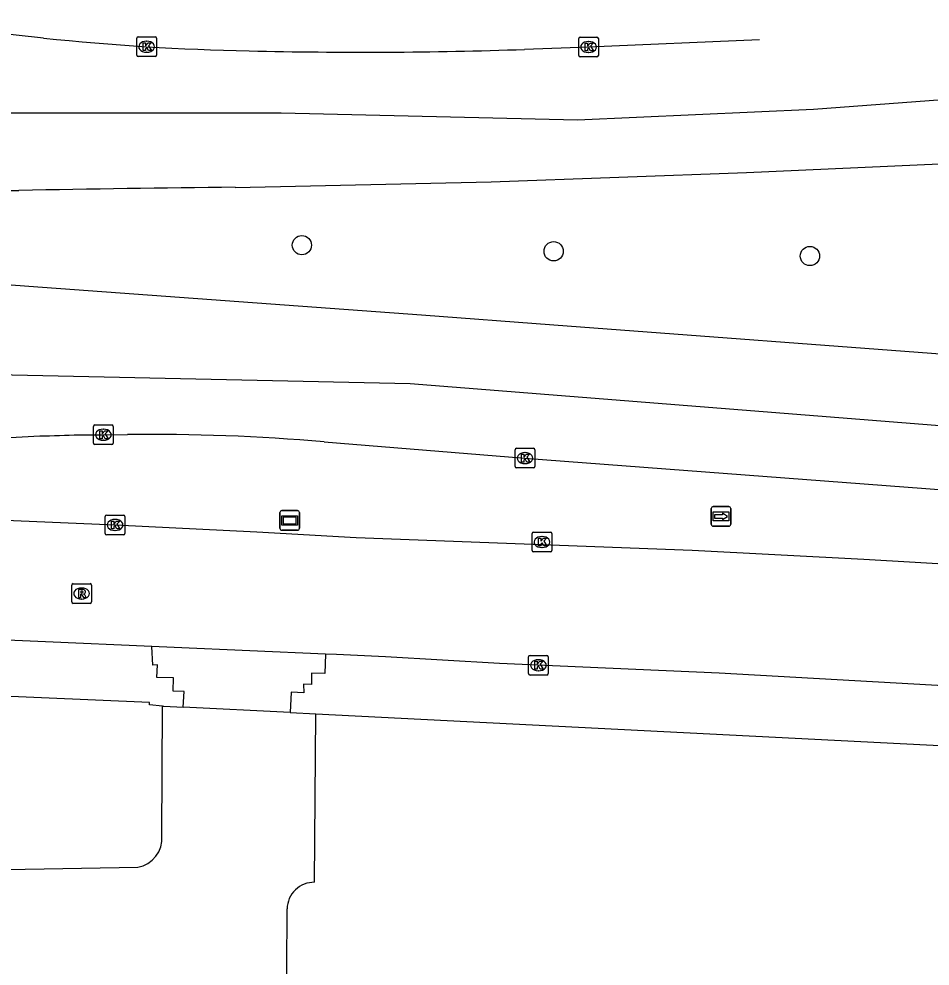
# Model space of a CAD drawing. Extents: x 161243 to 161752, y 384138 to 384885.
# Drawn here: x 161483.86 to 161530.14, y 384833.85 to 384881.95 of the extents above; entities that cross this region are included whole.
import ezdxf

# ---------------------------------------------------------------- set-up
doc = ezdxf.new("R2010")
doc.units = 0
for name, color, linetype in [('IMGEO_Boom', 7, 'Continuous'), ('IMGEO_Kolk', 7, 'Continuous'), ('IMGEO_Rijbaan_lokaal_open', 7, 'Continuous'), ('IMGEO_Rijbaan_regionaal_gesloten', 7, 'Continuous'), ('IMGEO_Rioolput', 7, 'Continuous'), ('IMGEO_Verklikker', 7, 'Continuous'), ('IMGEO_Voetpad_open', 7, 'Continuous'), ('IMGEO_Wegwijzer', 7, 'Continuous')]:
    doc.layers.add(name, color=color, linetype=linetype)

msp = doc.modelspace()

# ---------------------------------------------------------------- linework, layer by layer
at = {"layer": 'IMGEO_Boom'}
for centre in [(161498.235, 384870.459), (161511.022, 384870.149), (161524.039, 384869.908)]:
    msp.add_circle(centre, 0.489, dxfattribs=at)
at = {"layer": 'IMGEO_Kolk'}
for p, q in [((161489.924, 384881.037), (161490.776, 384881.037)), ((161512.37, 384881.022), (161513.222, 384881.022)), ((161489.849, 384880.111), (161489.849, 384880.963)), ((161490.337, 384880.817), (161490.362, 384880.817)), ((161490.85, 384880.963), (161490.85, 384880.111)), ((161512.295, 384880.096), (161512.295, 384880.948)), ((161512.783, 384880.802), (161512.808, 384880.802)), ((161513.296, 384880.948), (161513.296, 384880.096)), ((161490.776, 384880.037), (161489.924, 384880.037)), ((161490.36, 384880.257), (161490.335, 384880.257)), ((161513.222, 384880.022), (161512.37, 384880.022)), ((161512.806, 384880.242), (161512.781, 384880.242)), ((161487.652, 384860.407), (161487.652, 384861.259)), ((161487.727, 384861.333), (161488.579, 384861.333)), ((161488.653, 384861.259), (161488.653, 384860.407)), ((161488.14, 384861.113), (161488.165, 384861.113)), ((161488.579, 384860.333), (161487.727, 384860.333)), ((161488.163, 384860.553), (161488.138, 384860.553)), ((161509.066, 384859.22), (161509.066, 384860.072)), ((161509.141, 384860.146), (161509.993, 384860.146)), ((161509.554, 384859.926), (161509.579, 384859.926)), ((161510.067, 384860.072), (161510.067, 384859.22)), ((161509.577, 384859.366), (161509.552, 384859.366)), ((161509.993, 384859.146), (161509.141, 384859.146)), ((161488.246, 384855.826), (161488.246, 384856.678)), ((161488.321, 384856.752), (161489.173, 384856.752)), ((161488.734, 384856.532), (161488.759, 384856.532)), ((161489.247, 384856.678), (161489.247, 384855.826)), ((161488.757, 384855.972), (161488.732, 384855.972)), ((161489.173, 384855.752), (161488.321, 384855.752)), ((161509.928, 384854.961), (161509.928, 384855.813)), ((161510.003, 384855.887), (161510.855, 384855.887)), ((161510.416, 384855.667), (161510.441, 384855.667)), ((161510.929, 384855.813), (161510.929, 384854.961)), ((161510.439, 384855.107), (161510.414, 384855.107)), ((161510.855, 384854.887), (161510.003, 384854.887)), ((161509.747, 384848.703), (161509.747, 384849.555)), ((161509.822, 384849.629), (161510.674, 384849.629)), ((161510.235, 384849.409), (161510.26, 384849.409)), ((161510.748, 384849.555), (161510.748, 384848.703)), ((161510.258, 384848.849), (161510.233, 384848.849)), ((161510.674, 384848.629), (161509.822, 384848.629))]:
    msp.add_line(p, q, dxfattribs=at)
for points in [[(161489.924, 384881.037), (161490.776, 384881.037)], [(161512.37, 384881.022), (161513.222, 384881.022)], [(161489.849, 384880.111), (161489.849, 384880.963)], [(161490.17, 384880.737), (161490.293, 384880.737), (161490.293, 384880.586), (161490.423, 384880.737), (161490.587, 384880.737), (161490.441, 384880.586), (161490.594, 384880.337), (161490.442, 384880.337), (161490.357, 384880.501), (161490.293, 384880.434), (161490.293, 384880.337), (161490.17, 384880.337), (161490.17, 384880.737)], [(161490.85, 384880.963), (161490.85, 384880.111)], [(161512.295, 384880.096), (161512.295, 384880.948)], [(161512.616, 384880.722), (161512.739, 384880.722), (161512.739, 384880.571), (161512.869, 384880.722), (161513.033, 384880.722), (161512.887, 384880.571), (161513.04, 384880.322), (161512.888, 384880.322), (161512.803, 384880.486), (161512.739, 384880.419), (161512.739, 384880.322), (161512.616, 384880.322), (161512.616, 384880.722)], [(161513.296, 384880.948), (161513.296, 384880.096)], [(161490.776, 384880.037), (161489.924, 384880.037)], [(161513.222, 384880.022), (161512.37, 384880.022)], [(161487.652, 384860.407), (161487.652, 384861.259)], [(161487.727, 384861.333), (161488.579, 384861.333)], [(161488.653, 384861.259), (161488.653, 384860.407)], [(161487.973, 384861.033), (161488.096, 384861.033), (161488.096, 384860.882), (161488.226, 384861.033), (161488.39, 384861.033), (161488.244, 384860.882), (161488.397, 384860.633), (161488.245, 384860.633), (161488.16, 384860.797), (161488.096, 384860.73), (161488.096, 384860.633), (161487.973, 384860.633), (161487.973, 384861.033)], [(161488.579, 384860.333), (161487.727, 384860.333)], [(161509.066, 384859.22), (161509.066, 384860.072)], [(161509.141, 384860.146), (161509.993, 384860.146)], [(161509.387, 384859.846), (161509.51, 384859.846), (161509.51, 384859.695), (161509.64, 384859.846), (161509.804, 384859.846), (161509.658, 384859.695), (161509.811, 384859.446), (161509.659, 384859.446), (161509.574, 384859.61), (161509.51, 384859.543), (161509.51, 384859.446), (161509.387, 384859.446), (161509.387, 384859.846)], [(161510.067, 384860.072), (161510.067, 384859.22)], [(161509.993, 384859.146), (161509.141, 384859.146)], [(161488.246, 384855.826), (161488.246, 384856.678)], [(161488.321, 384856.752), (161489.173, 384856.752)], [(161488.567, 384856.452), (161488.69, 384856.452), (161488.69, 384856.301), (161488.82, 384856.452), (161488.984, 384856.452), (161488.838, 384856.301), (161488.991, 384856.052), (161488.839, 384856.052), (161488.754, 384856.216), (161488.69, 384856.149), (161488.69, 384856.052), (161488.567, 384856.052), (161488.567, 384856.452)], [(161489.247, 384856.678), (161489.247, 384855.826)], [(161489.173, 384855.752), (161488.321, 384855.752)], [(161509.928, 384854.961), (161509.928, 384855.813)], [(161510.003, 384855.887), (161510.855, 384855.887)], [(161510.249, 384855.587), (161510.372, 384855.587), (161510.372, 384855.436), (161510.502, 384855.587), (161510.666, 384855.587), (161510.52, 384855.436), (161510.673, 384855.187), (161510.521, 384855.187), (161510.436, 384855.351), (161510.372, 384855.284), (161510.372, 384855.187), (161510.249, 384855.187), (161510.249, 384855.587)], [(161510.929, 384855.813), (161510.929, 384854.961)], [(161510.855, 384854.887), (161510.003, 384854.887)], [(161509.747, 384848.703), (161509.747, 384849.555)], [(161509.822, 384849.629), (161510.674, 384849.629)], [(161510.068, 384849.329), (161510.191, 384849.329), (161510.191, 384849.178), (161510.321, 384849.329), (161510.485, 384849.329), (161510.339, 384849.178), (161510.492, 384848.929), (161510.34, 384848.929), (161510.255, 384849.093), (161510.191, 384849.026), (161510.191, 384848.929), (161510.068, 384848.929), (161510.068, 384849.329)], [(161510.748, 384849.555), (161510.748, 384848.703)], [(161510.674, 384848.629), (161509.822, 384848.629)]]:
    msp.add_lwpolyline(points, dxfattribs=at)
for centre, start, end in [((161489.926, 384880.961), 91.552, 178.448), ((161489.926, 384880.961), 91.552, 178.448), ((161490.774, 384880.961), 1.552, 88.448), ((161490.774, 384880.961), 1.552, 88.448), ((161512.372, 384880.946), 91.552, 178.448), ((161512.372, 384880.946), 91.552, 178.448), ((161513.22, 384880.946), 1.552, 88.448), ((161513.22, 384880.946), 1.552, 88.448), ((161489.926, 384880.113), 181.552, 268.448), ((161489.926, 384880.113), 181.552, 268.448), ((161490.774, 384880.113), 271.552, 358.448), ((161490.774, 384880.113), 271.552, 358.448), ((161512.372, 384880.098), 181.552, 268.448), ((161512.372, 384880.098), 181.552, 268.448), ((161513.22, 384880.098), 271.552, 358.448), ((161513.22, 384880.098), 271.552, 358.448), ((161487.729, 384861.257), 91.552, 178.448), ((161487.729, 384861.257), 91.552, 178.448), ((161488.577, 384861.257), 1.552, 88.448), ((161488.577, 384861.257), 1.552, 88.448), ((161487.729, 384860.409), 181.552, 268.448), ((161487.729, 384860.409), 181.552, 268.448), ((161488.577, 384860.409), 271.552, 358.448), ((161488.577, 384860.409), 271.552, 358.448), ((161509.143, 384860.07), 91.552, 178.448), ((161509.143, 384860.07), 91.552, 178.448), ((161509.991, 384860.07), 1.552, 88.448), ((161509.991, 384860.07), 1.552, 88.448), ((161509.143, 384859.222), 181.552, 268.448), ((161509.143, 384859.222), 181.552, 268.448), ((161509.991, 384859.222), 271.552, 358.448), ((161509.991, 384859.222), 271.552, 358.448), ((161488.323, 384856.676), 91.552, 178.448), ((161488.323, 384856.676), 91.552, 178.448), ((161489.171, 384856.676), 1.552, 88.448), ((161489.171, 384856.676), 1.552, 88.448), ((161488.323, 384855.828), 181.552, 268.448), ((161488.323, 384855.828), 181.552, 268.448), ((161489.171, 384855.828), 271.552, 358.448), ((161489.171, 384855.828), 271.552, 358.448), ((161510.005, 384855.811), 91.552, 178.448), ((161510.005, 384855.811), 91.552, 178.448), ((161510.853, 384855.811), 1.552, 88.448), ((161510.853, 384855.811), 1.552, 88.448), ((161510.005, 384854.963), 181.552, 268.448), ((161510.005, 384854.963), 181.552, 268.448), ((161510.853, 384854.963), 271.552, 358.448), ((161510.853, 384854.963), 271.552, 358.448), ((161509.824, 384849.553), 91.552, 178.448), ((161509.824, 384849.553), 91.552, 178.448), ((161510.672, 384849.553), 1.552, 88.448), ((161510.672, 384849.553), 1.552, 88.448), ((161509.824, 384848.705), 181.552, 268.448), ((161509.824, 384848.705), 181.552, 268.448), ((161510.672, 384848.705), 271.552, 358.448), ((161510.672, 384848.705), 271.552, 358.448)]:
    msp.add_arc(centre, 0.0765, start, end, dxfattribs=at)
for centre, major_axis, ratio, start_param, end_param in [((161490.336, 384880.537), (-0.387, 0.002), 0.722429, 4.712389, 7.853982), ((161490.361, 384880.537), (-0.39, 0.002), 0.717154, 1.570796, 4.712389), ((161512.782, 384880.522), (-0.387, 0.002), 0.722429, 4.712389, 7.853982), ((161512.807, 384880.522), (-0.39, 0.002), 0.717154, 1.570796, 4.712389), ((161488.139, 384860.833), (-0.387, 0.002), 0.722429, 4.712389, 7.853982), ((161488.164, 384860.833), (-0.39, 0.002), 0.717154, 1.570796, 4.712389), ((161509.553, 384859.646), (-0.387, 0.002), 0.722429, 4.712389, 7.853982), ((161509.578, 384859.646), (-0.39, 0.002), 0.717154, 1.570796, 4.712389), ((161488.733, 384856.252), (-0.387, 0.002), 0.722429, 4.712389, 7.853982), ((161488.758, 384856.252), (-0.39, 0.002), 0.717154, 1.570796, 4.712389), ((161510.415, 384855.387), (-0.387, 0.002), 0.722429, 4.712389, 7.853982), ((161510.44, 384855.387), (-0.39, 0.002), 0.717154, 1.570796, 4.712389), ((161510.234, 384849.129), (-0.387, 0.002), 0.722429, 4.712389, 7.853982), ((161510.259, 384849.129), (-0.39, 0.002), 0.717154, 1.570796, 4.712389)]:
    msp.add_ellipse(centre, major_axis=major_axis, ratio=ratio, start_param=start_param, end_param=end_param, dxfattribs=at)
at = {"layer": 'IMGEO_Rijbaan_lokaal_open'}
for points in [[(161432.691, 384858.617), (161443.897, 384858.139), (161457.123, 384857.598), (161464.496, 384857.284), (161488.747, 384856.252), (161495.954, 384855.908), (161500.984, 384855.619), (161518.06, 384854.968), (161526.784, 384854.51), (161537.21, 384853.901), (161547.23, 384853.329), (161548.117, 384853.276), (161561.161, 384852.491), (161573.48, 384851.691), (161576.121, 384851.539), (161583.525, 384850.98), (161591.436, 384850.345), (161599.97, 384849.634), (161609.304, 384848.897), (161621.915, 384847.716), (161637.662, 384846.256), (161645.218, 384845.76), (161654.603, 384845.532), (161661.029, 384846.084)], [(161490.609, 384850.075), (161485.218, 384850.311), (161442.773, 384852.167)], [(161499.426, 384849.695), (161491.746, 384850.025), (161490.609, 384850.075)], [(161632.436, 384840.682), (161616.429, 384842.146), (161606.018, 384843.165), (161590.517, 384844.456), (161575.357, 384845.656), (161562.667, 384846.361), (161549.947, 384847.125), (161547.823, 384847.234), (161541.147, 384847.577), (161535.307, 384847.835), (161519.427, 384848.731), (161508.267, 384849.216), (161502.488, 384849.552), (161500, 384849.668), (161499.426, 384849.695)], [(161491.122, 384840.461), (161491.151, 384847.055)], [(161491.151, 384847.055), (161491.226, 384847.048), (161492.208, 384846.998)], [(161497.648, 384846.723), (161492.208, 384846.998)], [(161497.648, 384846.723), (161498.947, 384846.657)], [(161498.884, 384838.108), (161498.947, 384846.657)], [(161437.798, 384838.562), (161483.23, 384838.753), (161489.898, 384838.873)], [(161492.216, 384830.699), (161497.45, 384830.604), (161497.486, 384836.758)]]:
    msp.add_lwpolyline(points, dxfattribs=at)
for centre, radius, start, end in [((161489.647, 384840.332), 1.48, 279.7474, 5.0039), ((161498.851, 384836.743), 1.365, 88.6084, 179.3902)]:
    msp.add_arc(centre, radius, start, end, dxfattribs=at)
at = {"layer": 'IMGEO_Rijbaan_regionaal_gesloten'}
for points in [[(161485.117, 384880.976), (161476.159, 384881.947)], [(161521.484, 384880.889), (161512.796, 384880.522), (161509.549, 384880.4)], [(161563.138, 384878.938), (161543.2, 384878.777), (161524.222, 384877.345), (161512.226, 384876.808), (161497.186, 384877.166), (161481.609, 384877.166), (161467.536, 384877.915), (161467.518, 384877.993)], [(161494.845, 384873.396), (161507.854, 384873.67), (161520.825, 384874.142), (161553.985, 384875.638), (161554.741, 384875.672)], [(161483.325, 384873.239), (161483.864, 384873.24)], [(161571.148, 384861.746), (161551.158, 384863.399), (161532.245, 384864.805), (161511.027, 384866.396), (161504.31, 384866.9), (161484.365, 384868.354), (161483.247, 384868.441)], [(161720.414, 384842.06), (161663.633, 384849.838), (161597.297, 384856.281), (161568.402, 384858.295), (161503.74, 384863.414), (161467.959, 384864.205)], [(161486.92, 384860.836), (161488.153, 384860.833), (161489.372, 384860.843)], [(161478.908, 384860.446), (161484.923, 384860.77)], [(161499.371, 384860.47), (161509.567, 384859.646), (161533.955, 384857.791), (161551.373, 384856.478), (161569.508, 384855.04), (161570.742, 384854.936), (161572.993, 384854.851), (161590.878, 384853.444), (161606.841, 384852.059), (161622.232, 384850.751), (161627.655, 384850.205), (161638.043, 384849.1), (161645.472, 384848.465), (161650.082, 384848.059), (161654.755, 384847.767), (161654.704, 384847.64), (161659.708, 384847.081), (161661.029, 384846.96)]]:
    msp.add_lwpolyline(points, dxfattribs=at)
for centre, radius, start, end in [((161497.812, 385000.891), 120.585, 263.95695, 268.92865), ((161501.307, 385119.143), 238.885, 268.62069, 271.97715), ((161507.893, 383568.383), 1305.079, 90.57284, 91.054979), ((161483.526, 384933.289), 72.532, 271.1037, 272.68212), ((161490.644, 384760.723), 100.128, 84.99963, 90.72766)]:
    msp.add_arc(centre, radius, start, end, dxfattribs=at)
at = {"layer": 'IMGEO_Rioolput'}
for p, q in [((161486.547, 384852.345), (161486.547, 384853.197)), ((161486.622, 384853.271), (161487.474, 384853.271)), ((161487.548, 384853.197), (161487.548, 384852.345)), ((161487.035, 384853.051), (161487.06, 384853.051)), ((161487.474, 384852.271), (161486.622, 384852.271)), ((161487.058, 384852.491), (161487.033, 384852.491))]:
    msp.add_line(p, q, dxfattribs=at)
for points in [[(161486.547, 384852.345), (161486.547, 384853.197)], [(161486.622, 384853.271), (161487.474, 384853.271)], [(161487.548, 384853.197), (161487.548, 384852.345)], [(161487.136, 384852.969), (161486.884, 384852.971), (161486.884, 384852.571)], [(161486.884, 384852.571), (161487.008, 384852.571), (161487.008, 384852.733), (161487.019, 384852.733)], [(161487.062, 384852.89), (161487.008, 384852.89), (161487.008, 384852.809)], [(161487.008, 384852.809), (161487.06, 384852.809)], [(161487.066, 384852.704), (161487.137, 384852.571), (161487.277, 384852.571), (161487.212, 384852.697)], [(161487.474, 384852.271), (161486.622, 384852.271)]]:
    msp.add_lwpolyline(points, dxfattribs=at)
for centre, radius, start, end in [((161486.624, 384853.195), 0.0765, 91.552, 178.448), ((161486.624, 384853.195), 0.0765, 91.552, 178.448), ((161487.472, 384853.195), 0.0765, 1.552, 88.448), ((161487.472, 384853.195), 0.0765, 1.552, 88.448), ((161487.018, 384852.68), 0.0533, 26.0293, 88.6989), ((161487.044, 384852.998), 0.19, 274.7715, 282.9687), ((161487.068, 384852.794), 0.0964, 77.0061, 93.1865), ((161487.082, 384852.851), 0.0378, 276.6634, 79.6772), ((161487.135, 384852.859), 0.109, 350.3612, 89.416), ((161487.133, 384852.859), 0.112, 277.5842, 350.9817), ((161487.117, 384852.644), 0.108, 29.5134, 73.7905), ((161486.624, 384852.347), 0.0765, 181.552, 268.448), ((161486.624, 384852.347), 0.0765, 181.552, 268.448), ((161487.472, 384852.347), 0.0765, 271.552, 358.448), ((161487.472, 384852.347), 0.0765, 271.552, 358.448)]:
    msp.add_arc(centre, radius, start, end, dxfattribs=at)
for centre, major_axis, ratio, start_param, end_param in [((161487.034, 384852.771), (-0.387, 0.002), 0.722429, 4.712389, 7.853982), ((161487.059, 384852.771), (-0.39, 0.002), 0.717154, 1.570796, 4.712389)]:
    msp.add_ellipse(centre, major_axis=major_axis, ratio=ratio, start_param=start_param, end_param=end_param, dxfattribs=at)
at = {"layer": 'IMGEO_Verklikker'}
for p, q in [((161497.22, 384856.982), (161498.01, 384856.982)), ((161498.01, 384856.982), (161497.22, 384856.982)), ((161497.12, 384856.082), (161497.12, 384856.882)), ((161497.12, 384856.882), (161497.12, 384856.082)), ((161498.11, 384856.882), (161498.11, 384856.082)), ((161498.11, 384856.082), (161498.11, 384856.882)), ((161498.01, 384855.982), (161497.22, 384855.982)), ((161497.22, 384855.982), (161498.01, 384855.982))]:
    msp.add_line(p, q, dxfattribs=at)
for points in [[(161497.221, 384856.714), (161498.009, 384856.714), (161498.009, 384856.25), (161497.221, 384856.25), (161497.221, 384856.714)], [(161497.286, 384856.649), (161497.286, 384856.315), (161497.944, 384856.315), (161497.944, 384856.649), (161497.286, 384856.649)]]:
    msp.add_lwpolyline(points, dxfattribs=at)
for centre, start, end in [((161497.22, 384856.882), 90, 180), ((161497.22, 384856.882), 90, 180), ((161498.01, 384856.882), 0, 90), ((161498.01, 384856.882), 360, 90), ((161497.22, 384856.082), 180, 270), ((161497.22, 384856.082), 180, 270), ((161498.01, 384856.082), 270, 0), ((161498.01, 384856.082), 270, 0)]:
    msp.add_arc(centre, 0.1, start, end, dxfattribs=at)
at = {"layer": 'IMGEO_Voetpad_open'}
for points in [[(161492.208, 384846.998), (161492.248, 384847.791), (161491.69, 384847.81), (161491.713, 384848.496), (161490.863, 384848.507), (161490.895, 384849.144), (161490.657, 384849.14), (161490.609, 384850.075)], [(161491.151, 384847.055), (161490.498, 384847.117), (161490.499, 384847.234), (161442.678, 384849.301)], [(161499.426, 384849.695), (161499.409, 384848.714), (161498.725, 384848.73), (161498.725, 384848.157), (161498.311, 384848.173), (161498.331, 384847.731), (161497.691, 384847.759), (161497.648, 384846.723)], [(161498.947, 384846.657), (161547.634, 384844.19), (161547.675, 384844.188), (161575.224, 384842.605), (161630.585, 384837.825), (161632.138, 384837.674)]]:
    msp.add_lwpolyline(points, dxfattribs=at)
at = {"layer": 'IMGEO_Wegwijzer'}
for p, q in [((161519.026, 384856.289), (161519.026, 384857.089)), ((161519.026, 384857.089), (161519.026, 384856.289)), ((161519.126, 384857.189), (161519.916, 384857.189)), ((161519.916, 384857.189), (161519.126, 384857.189)), ((161520.016, 384857.089), (161520.016, 384856.289)), ((161520.016, 384856.289), (161520.016, 384857.089)), ((161519.916, 384856.189), (161519.126, 384856.189)), ((161519.126, 384856.189), (161519.916, 384856.189))]:
    msp.add_line(p, q, dxfattribs=at)
for points in [[(161519.127, 384856.921), (161519.915, 384856.921), (161519.915, 384856.457), (161519.127, 384856.457), (161519.127, 384856.921)], [(161519.192, 384856.773), (161519.192, 384856.689), (161519.192, 384856.605), (161519.603, 384856.605), (161519.603, 384856.522), (161519.85, 384856.689), (161519.603, 384856.856), (161519.603, 384856.773), (161519.192, 384856.773)]]:
    msp.add_lwpolyline(points, dxfattribs=at)
for centre, start, end in [((161519.126, 384857.089), 90, 180), ((161519.126, 384857.089), 90, 180), ((161519.916, 384857.089), 0, 90), ((161519.916, 384857.089), 360, 90), ((161519.126, 384856.289), 180, 270), ((161519.126, 384856.289), 180, 270), ((161519.916, 384856.289), 270, 0), ((161519.916, 384856.289), 270, 0)]:
    msp.add_arc(centre, 0.1, start, end, dxfattribs=at)

doc.saveas('drawing.dxf')
